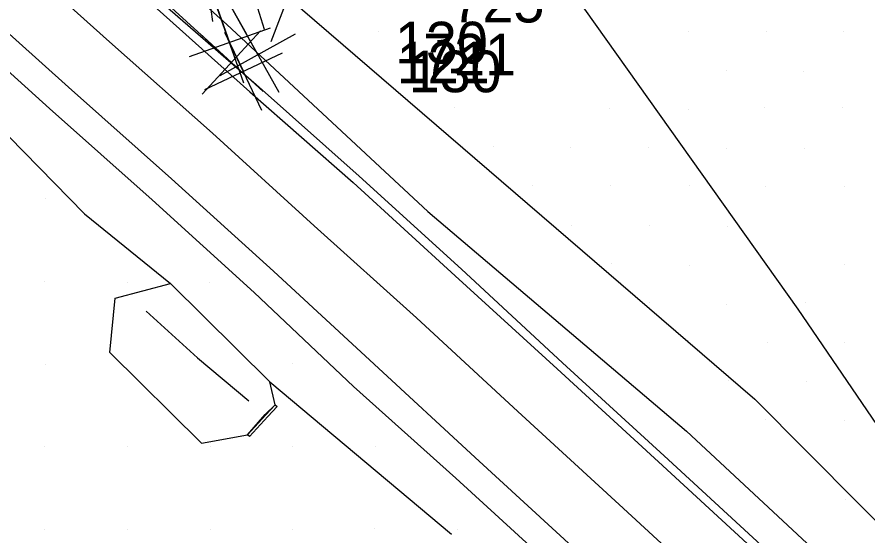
# Model space of a CAD drawing. Extents: x 1602514 to 1609837, y 863887 to 871157.
# Drawn here: x 1605113.6 to 1605268, y 866482.9 to 866577 of the extents above; entities that cross this region are included whole.
import ezdxf

# ---------------------------------------------------------------- set-up
doc = ezdxf.new("R2010")
doc.units = 0
for name, color, linetype in [('Default', 7, 'Continuous'), ('Survey-Centerline', 7, 'Continuous'), ('Survey-Edge of pavement', 7, 'Continuous'), ('Survey-Misc paved surface', 7, 'Continuous'), ('Survey-Point', 7, 'Continuous'), ('Survey-Ridge Lines', 7, 'Continuous'), ('Survey-Shoulders', 7, 'Continuous'), ('Survey-Spot dirt', 7, 'Continuous'), ('Survey-Text-Feature', 7, 'Continuous'), ('Survey-Vegetation trees', 7, 'Continuous')]:
    doc.layers.add(name, color=color, linetype=linetype)

msp = doc.modelspace()

# ---------------------------------------------------------------- linework, layer by layer
at = {"layer": 'Default'}
for points in [[(1605231.48, 866797.64), (1605201.32, 866752.26), (1605178.92, 866711.24), (1605159.12, 866669.05), (1605154.12, 866645.56), (1605149.73, 866618.16), (1605145.78, 866600.99), (1605148.09, 866583.95), (1605152.17, 866572.39), (1605154.66, 866567.14)], [(1605231.48, 866797.64), (1605201.32, 866752.26), (1605178.92, 866711.24), (1605159.12, 866669.05), (1605154.12, 866645.56), (1605149.73, 866618.16), (1605145.78, 866600.99), (1605148.09, 866583.95), (1605152.17, 866572.39), (1605154.66, 866567.14)], [(1605152.49, 866568.76), (1605131.42, 866588.1), (1605104.45, 866612.51), (1605090, 866626.47), (1605088.69, 866628.71)], [(1605152.49, 866568.76), (1605131.42, 866588.1), (1605104.45, 866612.51), (1605090, 866626.47), (1605088.69, 866628.71)], [(1605157.28, 866570.2), (1605151.36, 866580.88), (1605148.93, 866593.25), (1605149.87, 866603.38)], [(1605157.28, 866570.2), (1605151.36, 866580.88), (1605148.93, 866593.25), (1605149.87, 866603.38)]]:
    msp.add_lwpolyline(points, dxfattribs=at)
at = {"layer": 'Survey-Centerline'}
msp.add_lwpolyline([(1605037.69, 866656.39), (1605055.94, 866639.3), (1605074.48, 866622.54), (1605093.22, 866605.99), (1605111.81, 866589.27), (1605130.38, 866572.54), (1605149.03, 866555.9), (1605167.54, 866539.1), (1605186.09, 866522.35), (1605204.45, 866505.38), (1605222.87, 866488.48), (1605241.24, 866471.52), (1605259.83, 866454.8), (1605278.24, 866437.88), (1605296.47, 866420.77), (1605314.1, 866402.9), (1605330.94, 866384.38), (1605346.83, 866365.09), (1605361.55, 866344.83), (1605375.5, 866323.96)], dxfattribs=at)
msp.add_lwpolyline([(1605037.69, 866656.39), (1605055.94, 866639.3), (1605074.48, 866622.54), (1605093.22, 866605.99), (1605111.81, 866589.27), (1605130.38, 866572.54), (1605149.03, 866555.9), (1605167.54, 866539.1), (1605186.09, 866522.35), (1605204.45, 866505.38), (1605222.87, 866488.48), (1605241.24, 866471.52), (1605259.83, 866454.8), (1605278.24, 866437.88), (1605296.47, 866420.77), (1605314.1, 866402.9), (1605330.94, 866384.38), (1605346.83, 866365.09), (1605361.55, 866344.83), (1605375.5, 866323.96)], dxfattribs=at)
at = {"layer": 'Survey-Edge of pavement'}
for points in [[(1605045, 866665.21), (1605063.24, 866647.41), (1605081.79, 866630.65), (1605100.27, 866613.81), (1605118.67, 866596.89), (1605137.24, 866580.16), (1605155.84, 866563.45), (1605174.61, 866546.94), (1605193.13, 866529.98), (1605211.59, 866513.11), (1605230.01, 866496.21), (1605248.38, 866479.26), (1605267.08, 866462.66), (1605285.49, 866445.74), (1605303.72, 866428.63), (1605322.49, 866409.74), (1605339.33, 866391.21), (1605355.22, 866371.92), (1605369.93, 866351.67), (1605383.89, 866330.79)], [(1605045, 866665.21), (1605063.24, 866647.41), (1605081.79, 866630.65), (1605100.27, 866613.81), (1605118.67, 866596.89), (1605137.24, 866580.16), (1605155.84, 866563.45), (1605174.61, 866546.94), (1605193.13, 866529.98), (1605211.59, 866513.11), (1605230.01, 866496.21), (1605248.38, 866479.26), (1605267.08, 866462.66), (1605285.49, 866445.74), (1605303.72, 866428.63), (1605322.49, 866409.74), (1605339.33, 866391.21), (1605355.22, 866371.92), (1605369.93, 866351.67), (1605383.89, 866330.79)], [(1605024.15, 866652.85), (1605048.37, 866630.9), (1605067.06, 866614.3), (1605085.84, 866597.8), (1605104.37, 866581.02), (1605122.94, 866564.29), (1605141.59, 866547.64), (1605160.11, 866530.85), (1605178.38, 866513.98), (1605196.73, 866497.01), (1605215.15, 866480.11), (1605233.53, 866463.16), (1605252.21, 866446.54), (1605270.61, 866429.62), (1605288.84, 866412.51), (1605305.39, 866395.8), (1605322.22, 866377.27), (1605338.18, 866358.03), (1605352.89, 866337.77)], [(1605024.15, 866652.85), (1605048.37, 866630.9), (1605067.06, 866614.3), (1605085.84, 866597.8), (1605104.37, 866581.02), (1605122.94, 866564.29), (1605141.59, 866547.64), (1605160.11, 866530.85), (1605178.38, 866513.98), (1605196.73, 866497.01), (1605215.15, 866480.11), (1605233.53, 866463.16), (1605252.21, 866446.54), (1605270.61, 866429.62), (1605288.84, 866412.51), (1605305.39, 866395.8), (1605322.22, 866377.27), (1605338.18, 866358.03), (1605352.89, 866337.77)]]:
    msp.add_lwpolyline(points, dxfattribs=at)
at = {"layer": 'Survey-Misc paved surface'}
msp.add_lwpolyline([(1605155.39, 866501.1), (1605158.75, 866504.73), (1605160.46, 866506.57), (1605160.82, 866506.27), (1605159.12, 866504.43), (1605155.75, 866500.8), (1605155.39, 866501.1)], dxfattribs=at)
msp.add_lwpolyline([(1605155.39, 866501.1), (1605158.75, 866504.73), (1605160.46, 866506.57), (1605160.82, 866506.27), (1605159.12, 866504.43), (1605155.75, 866500.8), (1605155.39, 866501.1)], dxfattribs=at)
at = {"layer": 'Survey-Point'}
for p, q in [((1605149.13, 866576.21), (1605147.04, 866591.69)), ((1605158.51, 866574.75), (1605153.85, 866589.67)), ((1605147.57, 866587.71), (1605155.15, 866574.04)), ((1605165.21, 866587.12), (1605159.64, 866572.53)), ((1605154.77, 866565.02), (1605149.57, 866579.76)), ((1605153.49, 866577.03), (1605161.07, 866563.37)), ((1605159.54, 866574.99), (1605144.8, 866569.79)), ((1605146.73, 866574.05), (1605158.25, 866563.48)), ((1605147.21, 866563.01), (1605157.77, 866574.52)), ((1605158, 866560.07), (1605151.32, 866574.2)), ((1605150.45, 866566.41), (1605164.11, 866573.99)), ((1605161.72, 866570.48), (1605147.59, 866563.79))]:
    msp.add_line(p, q, dxfattribs=at)
at = {"layer": 'Survey-Ridge Lines'}
msp.add_line((1605160.46, 866506.57), (1605159.45, 866510.73), dxfattribs=at)
msp.add_line((1605160.46, 866506.57), (1605159.45, 866510.73), dxfattribs=at)
for points in [[(1605195.3, 866608.5), (1605255.31, 866523.97), (1605284.77, 866480.71), (1605316.58, 866443.2), (1605340.52, 866415.11), (1605363.23, 866384.67), (1605378.71, 866367.8), (1605403.27, 866330.55), (1605412.95, 866304.44), (1605430.55, 866268.66), (1605443.77, 866231.64), (1605454.66, 866201.21), (1605464.16, 866184.87), (1605467.92, 866182.17), (1605470.83, 866178.24), (1605475.29, 866169.59)], [(1605195.3, 866608.5), (1605255.31, 866523.97), (1605284.77, 866480.71), (1605316.58, 866443.2), (1605340.52, 866415.11), (1605363.23, 866384.67), (1605378.71, 866367.8), (1605403.27, 866330.55), (1605412.95, 866304.44), (1605430.55, 866268.66), (1605443.77, 866231.64), (1605454.66, 866201.21), (1605464.16, 866184.87), (1605467.92, 866182.17), (1605470.83, 866178.24), (1605475.29, 866169.59)], [(1605126.79, 866598.12), (1605151.68, 866575.67), (1605188.15, 866541.7), (1605235.1, 866501.78), (1605271.81, 866467.54), (1605307.34, 866432.68), (1605331.43, 866405.59), (1605356.35, 866379.4), (1605368.71, 866360.96), (1605381.73, 866341.47), (1605393.4, 866324.71), (1605405.98, 866300.67), (1605423.07, 866265.61), (1605436.8, 866229.87), (1605447.04, 866198.89), (1605457.58, 866178.46), (1605461.17, 866174.26), (1605463.72, 866171.59), (1605472.78, 866165.22)], [(1605126.79, 866598.12), (1605151.68, 866575.67), (1605188.15, 866541.7), (1605235.1, 866501.78), (1605271.81, 866467.54), (1605307.34, 866432.68), (1605331.43, 866405.59), (1605356.35, 866379.4), (1605368.71, 866360.96), (1605381.73, 866341.47), (1605393.4, 866324.71), (1605405.98, 866300.67), (1605423.07, 866265.61), (1605436.8, 866229.87), (1605447.04, 866198.89), (1605457.58, 866178.46), (1605461.17, 866174.26), (1605463.72, 866171.59), (1605472.78, 866165.22)], [(1605130.43, 866516.1), (1605131.4, 866525.97), (1605141.44, 866528.64)], [(1605130.43, 866516.1), (1605131.4, 866525.97), (1605141.44, 866528.64)], [(1605137.02, 866523.61), (1605146.34, 866515.08), (1605155.65, 866507.32)], [(1605137.02, 866523.61), (1605146.34, 866515.08), (1605155.65, 866507.32)], [(1605130.43, 866516.1), (1605147.08, 866499.61), (1605155.39, 866501.1)], [(1605130.43, 866516.1), (1605147.08, 866499.61), (1605155.39, 866501.1)], [(1605155.39, 866501.1), (1605158.63, 866504.83), (1605160.46, 866506.57)], [(1605155.39, 866501.1), (1605158.63, 866504.83), (1605160.46, 866506.57)]]:
    msp.add_lwpolyline(points, dxfattribs=at)
at = {"layer": 'Survey-Shoulders'}
for points in [[(1605020.8, 866649.24), (1605044.41, 866626.5), (1605062.62, 866609.38), (1605081.95, 866593.48), (1605100.89, 866577.16), (1605119.46, 866560.43), (1605138.12, 866543.79), (1605156.63, 866526.99), (1605174.63, 866509.92), (1605193.24, 866493.23), (1605211.66, 866476.33), (1605230.03, 866459.38), (1605248.15, 866442.14), (1605266.22, 866424.86), (1605284.45, 866407.75), (1605300.72, 866391.99), (1605317.55, 866373.46), (1605333.45, 866354.17), (1605347.38, 866333.28)], [(1605020.8, 866649.24), (1605044.41, 866626.5), (1605062.62, 866609.38), (1605081.95, 866593.48), (1605100.89, 866577.16), (1605119.46, 866560.43), (1605138.12, 866543.79), (1605156.63, 866526.99), (1605174.63, 866509.92), (1605193.24, 866493.23), (1605211.66, 866476.33), (1605230.03, 866459.38), (1605248.15, 866442.14), (1605266.22, 866424.86), (1605284.45, 866407.75), (1605300.72, 866391.99), (1605317.55, 866373.46), (1605333.45, 866354.17), (1605347.38, 866333.28)], [(1605048.2, 866622.94), (1605057.41, 866604.87), (1605101.07, 866566.51), (1605125.82, 866541.27), (1605141.44, 866528.64), (1605159.45, 866510.73), (1605192.41, 866483.04)], [(1605048.2, 866622.94), (1605057.41, 866604.87), (1605101.07, 866566.51), (1605125.82, 866541.27), (1605141.44, 866528.64), (1605159.45, 866510.73), (1605192.41, 866483.04)], [(1605118.67, 866596.89), (1605124.9, 866593.16), (1605138.16, 866581.18), (1605157.01, 866564.75), (1605175.69, 866548.14), (1605194.25, 866531.19), (1605212.61, 866514.22), (1605231.03, 866497.32), (1605249.4, 866480.36), (1605268.26, 866463.93), (1605286.67, 866447.02), (1605305.13, 866430.16), (1605324.29, 866411.21), (1605341.12, 866392.68), (1605357.02, 866373.39), (1605371.73, 866353.13), (1605385.69, 866332.26), (1605399.6, 866308.3), (1605412.28, 866286.71), (1605423.44, 866262.16), (1605432.42, 866238.83), (1605440.02, 866215.01), (1605447.78, 866189)], [(1605118.67, 866596.89), (1605124.9, 866593.16), (1605138.16, 866581.18), (1605157.01, 866564.75), (1605175.69, 866548.14), (1605194.25, 866531.19), (1605212.61, 866514.22), (1605231.03, 866497.32), (1605249.4, 866480.36), (1605268.26, 866463.93), (1605286.67, 866447.02), (1605305.13, 866430.16), (1605324.29, 866411.21), (1605341.12, 866392.68), (1605357.02, 866373.39), (1605371.73, 866353.13), (1605385.69, 866332.26), (1605399.6, 866308.3), (1605412.28, 866286.71), (1605423.44, 866262.16), (1605432.42, 866238.83), (1605440.02, 866215.01), (1605447.78, 866189)]]:
    msp.add_lwpolyline(points, dxfattribs=at)
at = {"layer": 'Survey-Spot dirt'}
for p, q in [((1605179.1, 866574.35), (1605179.1, 866574.35)), ((1605179.1, 866574.35), (1605179.1, 866574.35)), ((1605235.39, 866574.4), (1605235.39, 866574.4)), ((1605235.39, 866574.4), (1605235.39, 866574.4)), ((1605249.68, 866574.48), (1605249.68, 866574.48)), ((1605249.68, 866574.48), (1605249.68, 866574.48)), ((1605263.54, 866574.42), (1605263.54, 866574.42)), ((1605263.54, 866574.42), (1605263.54, 866574.42)), ((1605185.86, 866567.53), (1605185.86, 866567.53)), ((1605185.86, 866567.53), (1605185.86, 866567.53)), ((1605242.3, 866567.34), (1605242.3, 866567.34)), ((1605242.3, 866567.34), (1605242.3, 866567.34)), ((1605256.27, 866567.22), (1605256.27, 866567.22)), ((1605256.27, 866567.22), (1605256.27, 866567.22)), ((1605193.07, 866560.62), (1605193.07, 866560.62)), ((1605193.07, 866560.62), (1605193.07, 866560.62)), ((1605221.13, 866560.39), (1605221.13, 866560.39)), ((1605221.13, 866560.39), (1605221.13, 866560.39)), ((1605235.4, 866560.31), (1605235.4, 866560.31)), ((1605235.4, 866560.31), (1605235.4, 866560.31)), ((1605249.19, 866560.52), (1605249.19, 866560.52)), ((1605249.19, 866560.52), (1605249.19, 866560.52)), ((1605263.36, 866560.53), (1605263.36, 866560.53)), ((1605263.36, 866560.53), (1605263.36, 866560.53)), ((1605200.07, 866553.52), (1605200.07, 866553.52)), ((1605200.07, 866553.52), (1605200.07, 866553.52)), ((1605214.11, 866553.32), (1605214.11, 866553.32)), ((1605214.11, 866553.32), (1605214.11, 866553.32)), ((1605228.27, 866553.37), (1605228.27, 866553.37)), ((1605228.27, 866553.37), (1605228.27, 866553.37)), ((1605242.33, 866553.17), (1605242.33, 866553.17)), ((1605242.33, 866553.17), (1605242.33, 866553.17)), ((1605256.58, 866553.16), (1605256.58, 866553.16)), ((1605256.58, 866553.16), (1605256.58, 866553.16)), ((1605207.07, 866546.38), (1605207.07, 866546.38)), ((1605207.07, 866546.38), (1605207.07, 866546.38)), ((1605221.28, 866546.45), (1605221.28, 866546.45)), ((1605221.28, 866546.45), (1605221.28, 866546.45)), ((1605235.68, 866546.38), (1605235.68, 866546.38)), ((1605235.68, 866546.38), (1605235.68, 866546.38)), ((1605249.5, 866546.17), (1605249.5, 866546.17)), ((1605249.5, 866546.17), (1605249.5, 866546.17)), ((1605263.71, 866546.2), (1605263.71, 866546.2)), ((1605263.71, 866546.2), (1605263.71, 866546.2)), ((1605118.66, 866543.97), (1605118.66, 866543.97)), ((1605118.66, 866543.97), (1605118.66, 866543.97)), ((1605214.3, 866539.23), (1605214.3, 866539.23)), ((1605214.3, 866539.23), (1605214.3, 866539.23)), ((1605228.45, 866539.08), (1605228.45, 866539.08)), ((1605228.45, 866539.08), (1605228.45, 866539.08)), ((1605242.46, 866539.02), (1605242.46, 866539.02)), ((1605242.46, 866539.02), (1605242.46, 866539.02)), ((1605221.39, 866532.19), (1605221.39, 866532.19)), ((1605221.39, 866532.19), (1605221.39, 866532.19)), ((1605235.65, 866531.94), (1605235.65, 866531.94)), ((1605235.65, 866531.94), (1605235.65, 866531.94)), ((1605263.69, 866532.03), (1605263.69, 866532.03)), ((1605263.69, 866532.03), (1605263.69, 866532.03)), ((1605118.65, 866528.94), (1605118.65, 866528.94)), ((1605118.65, 866528.94), (1605118.65, 866528.94)), ((1605133.69, 866528.83), (1605133.69, 866528.83)), ((1605133.69, 866528.83), (1605133.69, 866528.83)), ((1605148.46, 866528.76), (1605148.46, 866528.76)), ((1605148.46, 866528.76), (1605148.46, 866528.76)), ((1605228.32, 866525.13), (1605228.32, 866525.13)), ((1605228.32, 866525.13), (1605228.32, 866525.13)), ((1605242.38, 866524.81), (1605242.38, 866524.81)), ((1605242.38, 866524.81), (1605242.38, 866524.81)), ((1605256.63, 866525.11), (1605256.63, 866525.11)), ((1605256.63, 866525.11), (1605256.63, 866525.11)), ((1605235.53, 866518.2), (1605235.53, 866518.2)), ((1605235.53, 866518.2), (1605235.53, 866518.2)), ((1605249.75, 866517.83), (1605249.75, 866517.83)), ((1605249.75, 866517.83), (1605249.75, 866517.83)), ((1605263.68, 866517.86), (1605263.68, 866517.86)), ((1605263.68, 866517.86), (1605263.68, 866517.86)), ((1605118.66, 866513.91), (1605118.66, 866513.91)), ((1605118.66, 866513.91), (1605118.66, 866513.91)), ((1605163.66, 866513.99), (1605163.66, 866513.99)), ((1605163.66, 866513.99), (1605163.66, 866513.99)), ((1605242.65, 866510.96), (1605242.65, 866510.96)), ((1605242.65, 866510.96), (1605242.65, 866510.96)), ((1605256.79, 866510.89), (1605256.79, 866510.89)), ((1605256.79, 866510.89), (1605256.79, 866510.89)), ((1605249.49, 866503.88), (1605249.49, 866503.88)), ((1605249.49, 866503.88), (1605249.49, 866503.88)), ((1605263.77, 866503.7), (1605263.77, 866503.7)), ((1605263.77, 866503.7), (1605263.77, 866503.7)), ((1605118.65, 866499.01), (1605118.65, 866499.01)), ((1605118.65, 866499.01), (1605118.65, 866499.01)), ((1605133.65, 866498.93), (1605133.65, 866498.93)), ((1605133.65, 866498.93), (1605133.65, 866498.93)), ((1605148.69, 866498.95), (1605148.69, 866498.95)), ((1605148.69, 866498.95), (1605148.69, 866498.95)), ((1605163.63, 866498.93), (1605163.63, 866498.93)), ((1605163.63, 866498.93), (1605163.63, 866498.93)), ((1605178.57, 866498.99), (1605178.57, 866498.99)), ((1605178.57, 866498.99), (1605178.57, 866498.99)), ((1605263.9, 866489.4), (1605263.9, 866489.4)), ((1605263.9, 866489.4), (1605263.9, 866489.4)), ((1605118.58, 866483.94), (1605118.58, 866483.94)), ((1605118.58, 866483.94), (1605118.58, 866483.94)), ((1605133.65, 866483.97), (1605133.65, 866483.97)), ((1605133.65, 866483.97), (1605133.65, 866483.97)), ((1605148.69, 866483.98), (1605148.69, 866483.98)), ((1605148.69, 866483.98), (1605148.69, 866483.98)), ((1605163.59, 866483.93), (1605163.59, 866483.93)), ((1605163.59, 866483.93), (1605163.59, 866483.93)), ((1605178.54, 866484.05), (1605178.54, 866484.05)), ((1605178.54, 866484.05), (1605178.54, 866484.05)), ((1605193.6, 866483.93), (1605193.6, 866483.93)), ((1605193.6, 866483.93), (1605193.6, 866483.93))]:
    msp.add_line(p, q, dxfattribs=at)
at = {"layer": 'Survey-Vegetation trees'}
msp.add_lwpolyline([(1605601.79, 866275.83), (1605605.2, 866448.65), (1605612.42, 866530.39), (1605609.93, 866556.1), (1605459.73, 866746.47), (1605424.26, 866753.41), (1605387.87, 866745.45), (1605328.37, 866764.72), (1605298.66, 866722.79), (1605306.28, 866699.16), (1605277.32, 866658.75), (1605265.13, 866625.97), (1605217.79, 866602.88), (1605158.36, 866628.8), (1605148.45, 866592.97), (1605247.5, 866507.58), (1605323.27, 866431.24), (1605384.81, 866367.9), (1605438.61, 866328.19), (1605473.87, 866349.1), (1605499.88, 866323.66)], dxfattribs=at)
msp.add_lwpolyline([(1605601.79, 866275.83), (1605605.2, 866448.65), (1605612.42, 866530.39), (1605609.93, 866556.1), (1605459.73, 866746.47), (1605424.26, 866753.41), (1605387.87, 866745.45), (1605328.37, 866764.72), (1605298.66, 866722.79), (1605306.28, 866699.16), (1605277.32, 866658.75), (1605265.13, 866625.97), (1605217.79, 866602.88), (1605158.36, 866628.8), (1605148.45, 866592.97), (1605247.5, 866507.58), (1605323.27, 866431.24), (1605384.81, 866367.9), (1605438.61, 866328.19), (1605473.87, 866349.1), (1605499.88, 866323.66)], dxfattribs=at)

# ---------------------------------------------------------------- texts
at = {"layer": 'Survey-Text-Feature'}
for s, p in [('725', (1605192.43, 866576.04)), ('725', (1605192.43, 866576.04)), ('130', (1605182.17, 866568.61)), ('130', (1605182.17, 866568.61)), ('721', (1605187.28, 866566.42)), ('721', (1605187.28, 866566.42)), ('121', (1605182.49, 866564.98)), ('121', (1605182.49, 866564.98)), ('130', (1605184.66, 866563.36)), ('130', (1605184.66, 866563.36))]:
    msp.add_text(s, height=7.56, dxfattribs=at).set_placement(p)

doc.saveas('drawing.dxf')
